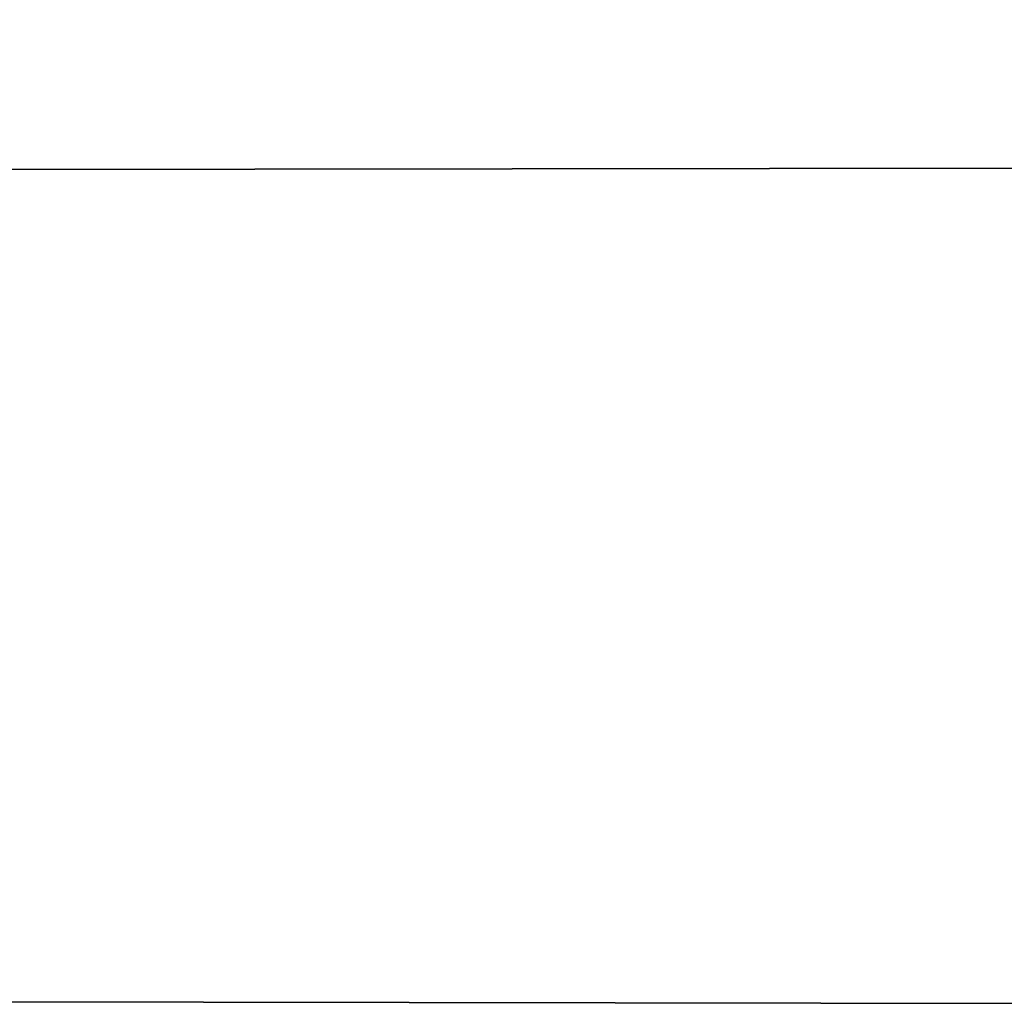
# Model space of a CAD drawing. Header units: millimetres. Extents: x -184 to 165, y -135 to 242.
# Tile 650 of 656: x -36.495 to -36.28, y -84.322 to -84.106. Entities that reach past the tile are written whole.
import ezdxf

# ---------------------------------------------------------------- set-up
doc = ezdxf.new("R2010")
doc.units = ezdxf.units.MM
doc.header["$LTSCALE"] = 41.718519
doc.layers.add('384', color=7, linetype='CONTINUOUS')
doc.layers.add('386', color=7, linetype='CONTINUOUS')

msp = doc.modelspace()

# ---------------------------------------------------------------- linework, layer by layer
at = {"layer": '384', "linetype": 'CONTINUOUS'}
for points in [[(-20.79099, -83.87318, 60), (-176.60298, -84.11617, 60), (-176.84938, -83.54828, 60), (-20.79099, -83.87318, 60)], [(-20.79099, -83.87318, 60), (-20.99716, -84.3438, 60), (-176.60298, -84.11617, 60), (-20.79099, -83.87318, 60)], [(-20.99716, -84.3438, 60), (-176.35273, -84.68165, 60), (-176.60298, -84.11617, 60), (-20.99716, -84.3438, 60)]]:
    msp.add_3dface(points, dxfattribs=at)
at = {"layer": '386', "linetype": 'CONTINUOUS'}
for points in [[(-176.70901, -83.87318, 63), (-20.89702, -84.11617, 63), (-20.65062, -83.54828, 63), (-176.70901, -83.87318, 63)], [(-176.70901, -83.87318, 63), (-176.50284, -84.3438, 63), (-20.89702, -84.11617, 63), (-176.70901, -83.87318, 63)], [(-176.50284, -84.3438, 63), (-21.14727, -84.68165, 63), (-20.89702, -84.11617, 63), (-176.50284, -84.3438, 63)]]:
    msp.add_3dface(points, dxfattribs=at)

doc.saveas('drawing.dxf')
